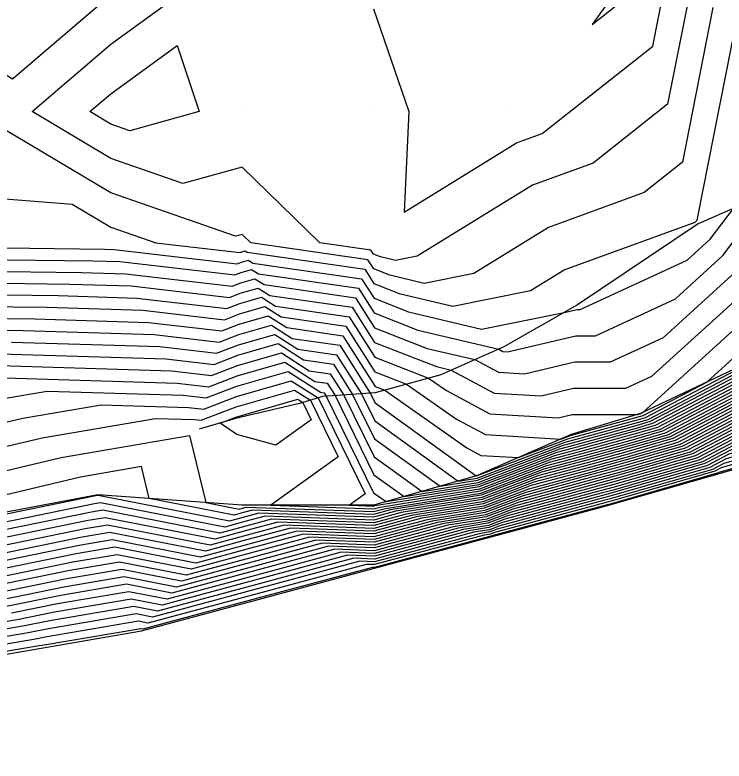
# Model space of a CAD drawing. Extents: x 2188792 to 2191981, y 386090 to 389710.
# Drawn here: x 2190852.9 to 2190906.9, y 388290.7 to 388347.6 of the extents above; entities that cross this region are included whole.
import ezdxf

# ---------------------------------------------------------------- set-up
doc = ezdxf.new("R2010")
doc.units = 0
for name, color, linetype in [('DTM Contours Major', 7, 'Continuous'), ('DTM Contours Minor', 7, 'Continuous'), ('Exist DTM QL2 LIDAR Elevation Point', 7, 'Continuous'), ('PH Exist DTM Breakline', 7, 'Continuous')]:
    doc.layers.add(name, color=color, linetype=linetype)

msp = doc.modelspace()

# ---------------------------------------------------------------- linework, layer by layer
at = {"layer": 'DTM Contours Major'}
for points in [[(2190845.356, 388350.233), (2190844.763, 388345.657), (2190840.187, 388347.826), (2190832.367, 388342.412), (2190830.186, 388340.904), (2190829.756, 388340.662), (2190828.53, 388340.232), (2190830.186, 388337.68), (2190837.175, 388333.243), (2190840.187, 388330.598), (2190848.495, 388331.924), (2190850.188, 388333.748), (2190857.249, 388333.171), (2190860.189, 388331.426), (2190863.617, 388330.231), (2190870.018, 388329.486), (2190870.165, 388329.542), (2190870.41, 388329.613)], [(2190870.41, 388329.613), (2190870.567, 388329.513), (2190879.529, 388328.221), (2190880.227, 388327.124), (2190882.162, 388326.367), (2190886.243, 388325.4), (2190892.164, 388326.588), (2190894.734, 388328.173), (2190904.694, 388331.816), (2190904.862, 388331.949), (2190907.937, 388347.512), (2190910.283, 388349.705)], [(2190937.386, 388335.315), (2190937.296, 388334.249), (2190933.423, 388327.33), (2190930.7, 388326.757), (2190925.531, 388324.135), (2190922.164, 388323.165), (2190916.922, 388320.374), (2190913.238, 388319.313), (2190909.553, 388318.252), (2190903.376, 388315.014), (2190899.338, 388313.851), (2190896.546, 388313.091), (2190892.407, 388311.977), (2190888.521, 388310.494), (2190882.69, 388309.555), (2190880.215, 388308.889), (2190872.424, 388309.165), (2190870.458, 388308.635), (2190868.492, 388308.106), (2190859.572, 388309.841), (2190858.702, 388309.694), (2190847.974, 388307.503)], [(2190938.606, 388331.34), (2190935.377, 388325.572), (2190931.006, 388324.652), (2190927.422, 388322.834), (2190922.506, 388321.419), (2190918.872, 388319.484), (2190913.736, 388318.005), (2190908.601, 388316.527), (2190904.318, 388314.281), (2190898.937, 388312.732), (2190897.001, 388312.205), (2190891.409, 388310.7), (2190888.715, 388309.672), (2190884.672, 388309.021), (2190880.234, 388307.826), (2190874.833, 388308.017), (2190870.747, 388306.918), (2190866.661, 388305.818), (2190860.477, 388307.021), (2190857.533, 388306.522), (2190850.087, 388305.002)], [(2190850.188, 388326.281), (2190856.166, 388326.208), (2190862.176, 388326.023), (2190869.032, 388325.225), (2190870.018, 388325.606), (2190871.67, 388326.079), (2190872.72, 388325.408), (2190878.336, 388324.599), (2190880.292, 388321.524), (2190884.388, 388319.922), (2190885.75, 388318.965), (2190889.054, 388317.196), (2190894.269, 388316.892), (2190895.324, 388317.14), (2190900.302, 388317.143), (2190900.541, 388317.208), (2190900.55, 388317.211), (2190900.721, 388317.3), (2190909.73, 388325.513)], [(2190937.332, 388323.815), (2190931.311, 388322.548), (2190929.313, 388321.534), (2190922.849, 388319.673), (2190920.822, 388318.594), (2190914.235, 388316.697), (2190907.648, 388314.801), (2190905.26, 388313.549), (2190898.536, 388311.613), (2190897.457, 388311.319), (2190890.412, 388309.423), (2190888.909, 388308.85), (2190886.655, 388308.487), (2190880.253, 388306.764), (2190877.241, 388306.87), (2190871.036, 388305.2), (2190864.831, 388303.53), (2190861.382, 388304.2), (2190856.363, 388303.351), (2190852.2, 388302.501)], [(2190851.739, 388321.78), (2190864.363, 388321.393), (2190868.046, 388320.964), (2190869.872, 388321.669), (2190872.929, 388322.546), (2190874.874, 388321.304), (2190877.143, 388320.977), (2190878.606, 388318.676), (2190880.27, 388315.288), (2190885.277, 388311.679), (2190888.133, 388312.139), (2190894.403, 388314.531), (2190895.634, 388314.863), (2190900.14, 388316.089), (2190901.492, 388316.478), (2190911.459, 388321.704)], [(2190939.287, 388322.058), (2190931.617, 388320.443), (2190931.204, 388320.234), (2190923.191, 388317.927), (2190922.772, 388317.704), (2190914.734, 388315.389), (2190906.696, 388313.075), (2190906.202, 388312.816), (2190898.135, 388310.494), (2190897.912, 388310.433), (2190889.414, 388308.146), (2190889.103, 388308.027), (2190888.637, 388307.952), (2190880.272, 388305.701), (2190879.65, 388305.723), (2190871.325, 388303.482), (2190863, 388301.241), (2190862.288, 388301.38), (2190855.193, 388300.179), (2190854.313, 388300), (2190847.214, 388298.798)], [(2190848.384, 388313.811), (2190854.942, 388315.369), (2190863.583, 388316.853), (2190866.55, 388316.762), (2190867.061, 388316.703), (2190869.726, 388317.732), (2190874.188, 388319.012), (2190875.393, 388318.242), (2190877.514, 388313.915), (2190872.363, 388310.229), (2190880.196, 388309.952), (2190880.708, 388310.09), (2190888.327, 388311.316), (2190893.405, 388313.254), (2190896.09, 388313.977), (2190899.739, 388314.97), (2190902.434, 388315.746), (2190910.506, 388319.978)]]:
    msp.add_lwpolyline(points, dxfattribs=at)
at = {"layer": 'DTM Contours Minor'}
for points in [[(2190910.617, 388360), (2190912.159, 388362.199), (2190910.194, 388365.731), (2190909.11, 388370.235), (2190900.193, 388377.359), (2190890.6, 388370.643), (2190890.192, 388370.617), (2190890.036, 388370.235), (2190889.679, 388360.747), (2190888.242, 388360.234), (2190890.192, 388359.1), (2190899.237, 388350.233), (2190896.847, 388346.886), (2190900.341, 388349.653), (2190900.439, 388350.147), (2190910.202, 388359.273), (2190910.468, 388359.597), (2190910.617, 388360)], [(2190850.188, 388327.178), (2190857.051, 388327.093), (2190861.739, 388326.949), (2190869.229, 388326.077), (2190870.048, 388326.393), (2190871.418, 388326.786), (2190872.289, 388326.229), (2190878.575, 388325.323), (2190880.279, 388322.644), (2190885.005, 388320.796), (2190886.119, 388320.532), (2190889.39, 388318.781), (2190892.983, 388318.572), (2190895.424, 388319.144), (2190899.424, 388319.147), (2190901.406, 388320.059), (2190908.758, 388326.762), (2190912.82, 388332.126), (2190914.55, 388333.794), (2190916.199, 388336.589), (2190915.642, 388345.129), (2190915.704, 388346.651), (2190915.92, 388346.914), (2190919.043, 388355.349)], [(2190870.662, 388328.906), (2190870.997, 388328.692), (2190879.29, 388327.497), (2190880.24, 388326.004), (2190882.873, 388324.975), (2190888.424, 388323.659), (2190894.735, 388324.925), (2190895.724, 388325.157), (2190895.94, 388325.157), (2190904.091, 388328.909), (2190905.844, 388330.507), (2190907.617, 388332.849), (2190909.125, 388343.377), (2190909.812, 388346.853), (2190910.303, 388347.312), (2190913.875, 388351.67)], [(2190839.899, 388350.233), (2190830.186, 388343.514), (2190828.087, 388342.332), (2190822.099, 388340.232), (2190825.635, 388334.783), (2190827.024, 388330.231), (2190830.186, 388329.833), (2190838.895, 388328.939), (2190840.187, 388329.156), (2190849.667, 388329.709), (2190850.188, 388329.867), (2190859.708, 388329.749), (2190860.427, 388329.727), (2190869.821, 388328.633), (2190870.135, 388328.755), (2190870.662, 388328.906)], [(2190850.188, 388328.971), (2190858.822, 388328.864), (2190860.864, 388328.801), (2190869.623, 388327.781), (2190870.106, 388327.968), (2190870.914, 388328.199), (2190871.428, 388327.871), (2190879.052, 388326.772), (2190880.253, 388324.884), (2190883.584, 388323.582), (2190889.741, 388322.122), (2190890.061, 388321.951), (2190890.412, 388321.931), (2190895.624, 388323.153), (2190897.101, 388323.154), (2190903.196, 388325.959), (2190906.815, 388329.258), (2190910.478, 388334.096), (2190911.55, 388341.585), (2190911.759, 388346.671), (2190914.557, 388350.085)], [(2190880.006, 388329.67), (2190876.116, 388330.231), (2190870.19, 388336.003), (2190865.664, 388334.757), (2190860.189, 388336.665), (2190854.182, 388340.232), (2190860.189, 388345.377), (2190866.85, 388350.233)], [(2190880.191, 388348.075), (2190882.898, 388340.232), (2190882.532, 388332.572), (2190891.09, 388337.847), (2190893.06, 388338.568), (2190901.471, 388345.227), (2190902.313, 388349.488)], [(2190879.768, 388328.946), (2190870.851, 388330.231), (2190870.19, 388330.875), (2190869.685, 388330.736), (2190860.189, 388334.045), (2190850.801, 388339.619), (2190850.188, 388339.669), (2190845.645, 388334.775), (2190840.187, 388333.903), (2190832.981, 388340.232), (2190840.187, 388345.221), (2190849.718, 388340.703), (2190850.188, 388344.336), (2190852.688, 388342.732), (2190860.189, 388349.156)], [(2190850.188, 388328.074), (2190857.937, 388327.978), (2190861.302, 388327.875), (2190869.426, 388326.929), (2190870.077, 388327.18), (2190871.166, 388327.493), (2190871.859, 388327.05), (2190878.813, 388326.048), (2190880.266, 388323.764), (2190884.294, 388322.189), (2190887.93, 388321.327), (2190889.725, 388320.366), (2190891.698, 388320.251), (2190895.524, 388321.148), (2190898.263, 388321.15), (2190902.301, 388323.009), (2190907.787, 388328.01), (2190913.077, 388334.997), (2190913.211, 388335.126), (2190913.338, 388335.343), (2190913.295, 388336.004), (2190913.732, 388346.661), (2190915.238, 388348.499)], [(2190904.188, 388348.829), (2190902.602, 388340.801), (2190896.938, 388336.317), (2190892.305, 388334.622), (2190883.532, 388329.215), (2190881.88, 388328.883), (2190880.741, 388329.153), (2190880.201, 388329.364), (2190880.006, 388329.67)], [(2190906.063, 388348.17), (2190903.732, 388336.375), (2190900.816, 388334.067), (2190893.52, 388331.397), (2190887.848, 388327.901), (2190884.061, 388327.142), (2190881.452, 388327.76), (2190880.214, 388328.244), (2190879.768, 388328.946)], [(2190860.189, 388339.285), (2190858.594, 388340.232), (2190860.189, 388341.598), (2190865.231, 388345.274), (2190866.922, 388340.232), (2190861.643, 388338.778), (2190860.189, 388339.285)], [(2190937.328, 388337.623), (2190935.839, 388336.397), (2190935.576, 388333.276), (2190932.641, 388328.033), (2190930.578, 388327.598), (2190924.775, 388324.655), (2190922.027, 388323.864), (2190916.142, 388320.73), (2190913.038, 388319.836), (2190909.935, 388318.943), (2190902.999, 388315.306), (2190899.498, 388314.299), (2190896.363, 388313.445), (2190892.806, 388312.488), (2190888.443, 388310.823), (2190881.897, 388309.769), (2190880.207, 388309.314), (2190871.461, 388309.624), (2190870.343, 388309.323), (2190869.224, 388309.021), (2190859.21, 388310.969), (2190859.17, 388310.963), (2190847.129, 388308.503)], [(2190937.611, 388336.679), (2190936.613, 388335.856), (2190936.436, 388333.762), (2190933.032, 388327.681), (2190930.639, 388327.177), (2190925.153, 388324.395), (2190922.096, 388323.515), (2190916.532, 388320.552), (2190913.138, 388319.575), (2190909.744, 388318.597), (2190903.188, 388315.16), (2190899.418, 388314.075), (2190896.454, 388313.268), (2190892.607, 388312.232), (2190888.482, 388310.659), (2190882.294, 388309.662), (2190880.211, 388309.102), (2190871.943, 388309.394), (2190870.4, 388308.979), (2190868.858, 388308.564), (2190859.391, 388310.405), (2190858.936, 388310.328), (2190847.551, 388308.003)], [(2190938.157, 388334.736), (2190933.814, 388326.978), (2190930.761, 388326.336), (2190925.909, 388323.875), (2190922.232, 388322.816), (2190917.312, 388320.196), (2190913.337, 388319.051), (2190909.363, 388317.907), (2190903.564, 388314.867), (2190899.258, 388313.627), (2190896.637, 388312.914), (2190892.208, 388311.722), (2190888.56, 388310.33), (2190883.087, 388309.449), (2190880.219, 388308.677), (2190872.906, 388308.935), (2190870.516, 388308.292), (2190868.126, 388307.649), (2190859.753, 388309.277), (2190858.468, 388309.06), (2190848.397, 388307.003)], [(2190938.29, 388333.925), (2190934.205, 388326.627), (2190930.822, 388325.915), (2190926.288, 388323.615), (2190922.301, 388322.467), (2190917.702, 388320.018), (2190913.437, 388318.79), (2190909.172, 388317.562), (2190903.753, 388314.721), (2190899.178, 388313.403), (2190896.728, 388312.736), (2190892.008, 388311.466), (2190888.599, 388310.165), (2190883.483, 388309.342), (2190880.223, 388308.464), (2190873.388, 388308.706), (2190870.574, 388307.948), (2190867.76, 388307.191), (2190859.934, 388308.713), (2190858.234, 388308.425), (2190848.819, 388306.502)], [(2190938.396, 388333.063), (2190934.596, 388326.275), (2190930.884, 388325.494), (2190926.666, 388323.354), (2190922.369, 388322.118), (2190918.092, 388319.84), (2190913.537, 388318.528), (2190908.982, 388317.217), (2190903.941, 388314.574), (2190899.097, 388313.18), (2190896.819, 388312.559), (2190891.809, 388311.211), (2190888.638, 388310.001), (2190883.88, 388309.235), (2190880.227, 388308.252), (2190873.869, 388308.476), (2190870.632, 388307.605), (2190867.394, 388306.733), (2190860.115, 388308.149), (2190858, 388307.791), (2190849.242, 388306.002)], [(2190938.501, 388332.202), (2190934.987, 388325.924), (2190930.945, 388325.073), (2190927.044, 388323.094), (2190922.438, 388321.768), (2190918.482, 388319.662), (2190913.637, 388318.267), (2190908.791, 388316.872), (2190904.13, 388314.428), (2190899.017, 388312.956), (2190896.91, 388312.382), (2190891.609, 388310.955), (2190888.676, 388309.836), (2190884.276, 388309.128), (2190880.23, 388308.039), (2190874.351, 388308.247), (2190870.689, 388307.261), (2190867.028, 388306.276), (2190860.296, 388307.585), (2190857.767, 388307.157), (2190849.664, 388305.502)], [(2190938.711, 388330.478), (2190935.768, 388325.221), (2190931.067, 388324.231), (2190927.8, 388322.574), (2190922.575, 388321.07), (2190919.262, 388319.306), (2190913.836, 388317.744), (2190908.41, 388316.181), (2190904.506, 388314.135), (2190898.857, 388312.508), (2190897.092, 388312.028), (2190891.21, 388310.445), (2190888.754, 388309.507), (2190885.069, 388308.914), (2190880.238, 388307.614), (2190875.314, 388307.788), (2190870.805, 388306.574), (2190866.295, 388305.36), (2190860.658, 388306.457), (2190857.299, 388305.888), (2190850.51, 388304.502)], [(2190938.817, 388329.616), (2190936.159, 388324.87), (2190931.128, 388323.81), (2190928.178, 388322.314), (2190922.643, 388320.721), (2190919.652, 388319.128), (2190913.936, 388317.482), (2190908.22, 388315.836), (2190904.695, 388313.988), (2190898.777, 388312.284), (2190897.183, 388311.851), (2190891.01, 388310.189), (2190888.793, 388309.343), (2190885.465, 388308.807), (2190880.242, 388307.401), (2190875.796, 388307.558), (2190870.863, 388306.231), (2190865.929, 388304.903), (2190860.839, 388305.893), (2190857.065, 388305.254), (2190850.932, 388304.001)], [(2190938.922, 388328.755), (2190936.55, 388324.518), (2190931.189, 388323.389), (2190928.557, 388322.054), (2190922.712, 388320.371), (2190920.042, 388318.95), (2190914.036, 388317.22), (2190908.029, 388315.491), (2190904.883, 388313.842), (2190898.697, 388312.061), (2190897.274, 388311.673), (2190890.811, 388309.934), (2190888.832, 388309.179), (2190885.862, 388308.7), (2190880.246, 388307.189), (2190876.278, 388307.329), (2190870.921, 388305.887), (2190865.563, 388304.445), (2190861.02, 388305.329), (2190856.831, 388304.62), (2190851.355, 388303.501)], [(2190939.027, 388327.893), (2190936.941, 388324.167), (2190931.25, 388322.968), (2190928.935, 388321.794), (2190922.78, 388320.022), (2190920.432, 388318.772), (2190914.135, 388316.959), (2190907.839, 388315.146), (2190905.072, 388313.695), (2190898.616, 388311.837), (2190897.366, 388311.496), (2190890.611, 388309.678), (2190888.87, 388309.014), (2190886.258, 388308.594), (2190880.249, 388306.976), (2190876.76, 388307.1), (2190870.978, 388305.543), (2190865.197, 388303.987), (2190861.201, 388304.765), (2190856.597, 388303.985), (2190851.777, 388303.001)], [(2190850.188, 388325.385), (2190855.28, 388325.322), (2190862.614, 388325.097), (2190868.835, 388324.373), (2190869.989, 388324.818), (2190871.921, 388325.373), (2190873.151, 388324.587), (2190878.097, 388323.875), (2190880.305, 388320.404), (2190882.72, 388319.459), (2190886.523, 388316.786), (2190888.719, 388315.61), (2190894.475, 388315.276), (2190895.201, 388315.553), (2190895.27, 388315.571), (2190900.46, 388316.984), (2190900.739, 388317.064), (2190905.597, 388319.612), (2190910.702, 388324.265)], [(2190850.188, 388324.489), (2190854.395, 388324.437), (2190863.051, 388324.171), (2190868.638, 388323.52), (2190869.96, 388324.031), (2190872.173, 388324.666), (2190873.582, 388323.767), (2190877.859, 388323.15), (2190880.318, 388319.284), (2190881.053, 388318.996), (2190887.296, 388314.607), (2190888.383, 388314.025), (2190891.233, 388313.859), (2190895.001, 388315.297), (2190895.361, 388315.394), (2190900.38, 388316.76), (2190900.927, 388316.918), (2190910.473, 388321.923)], [(2190850.188, 388323.592), (2190853.509, 388323.551), (2190863.489, 388323.245), (2190868.441, 388322.668), (2190869.931, 388323.244), (2190872.425, 388323.959), (2190874.012, 388322.946), (2190877.62, 388322.426), (2190879.947, 388318.768), (2190880.312, 388318.024), (2190888.028, 388312.463), (2190888.055, 388312.468), (2190894.802, 388315.042), (2190895.452, 388315.217), (2190900.3, 388316.537), (2190901.115, 388316.771), (2190911.84, 388322.394)], [(2190937.723, 388323.464), (2190931.372, 388322.127), (2190929.691, 388321.274), (2190922.917, 388319.324), (2190921.212, 388318.416), (2190914.335, 388316.436), (2190907.458, 388314.456), (2190905.448, 388313.402), (2190898.456, 388311.389), (2190897.548, 388311.142), (2190890.212, 388309.167), (2190888.948, 388308.685), (2190887.051, 388308.38), (2190880.257, 388306.551), (2190877.723, 388306.641), (2190871.094, 388304.856), (2190864.465, 388303.072), (2190861.563, 388303.636), (2190856.129, 388302.717), (2190852.622, 388302.001)], [(2190938.114, 388323.112), (2190931.434, 388321.706), (2190930.069, 388321.014), (2190922.986, 388318.974), (2190921.602, 388318.238), (2190914.435, 388316.174), (2190907.267, 388314.111), (2190905.637, 388313.256), (2190898.376, 388311.165), (2190897.639, 388310.965), (2190890.013, 388308.912), (2190888.987, 388308.521), (2190887.448, 388308.273), (2190880.261, 388306.338), (2190878.205, 388306.411), (2190871.152, 388304.513), (2190864.099, 388302.614), (2190861.744, 388303.072), (2190855.895, 388302.082), (2190853.045, 388301.5), (2190847.169, 388300.505)], [(2190938.505, 388322.761), (2190931.495, 388321.285), (2190930.447, 388320.754), (2190923.054, 388318.625), (2190921.992, 388318.06), (2190914.534, 388315.912), (2190907.077, 388313.765), (2190905.825, 388313.109), (2190898.296, 388310.942), (2190897.73, 388310.788), (2190889.813, 388308.657), (2190889.026, 388308.356), (2190887.844, 388308.166), (2190880.265, 388306.126), (2190878.686, 388306.182), (2190871.209, 388304.169), (2190863.733, 388302.157), (2190861.926, 388302.508), (2190855.661, 388301.448), (2190853.468, 388301), (2190847.184, 388299.936)], [(2190852.624, 388322.666), (2190863.926, 388322.319), (2190868.243, 388321.816), (2190869.902, 388322.456), (2190872.677, 388323.252), (2190874.443, 388322.125), (2190877.381, 388321.701), (2190879.276, 388318.722), (2190880.291, 388316.656), (2190886.652, 388312.071), (2190888.094, 388312.303), (2190894.602, 388314.786), (2190895.543, 388315.04), (2190900.22, 388316.313), (2190901.304, 388316.625), (2190911.649, 388322.049)], [(2190938.896, 388322.409), (2190931.556, 388320.864), (2190930.826, 388320.494), (2190923.122, 388318.276), (2190922.382, 388317.882), (2190914.634, 388315.651), (2190906.886, 388313.42), (2190906.013, 388312.963), (2190898.216, 388310.718), (2190897.821, 388310.61), (2190889.614, 388308.401), (2190889.065, 388308.192), (2190888.241, 388308.059), (2190880.268, 388305.913), (2190879.168, 388305.952), (2190871.267, 388303.826), (2190863.367, 388301.699), (2190862.107, 388301.944), (2190855.427, 388300.814), (2190853.89, 388300.5), (2190847.199, 388299.367)], [(2190939.678, 388321.706), (2190931.678, 388320.022), (2190931.582, 388319.973), (2190923.259, 388317.577), (2190923.162, 388317.526), (2190914.834, 388315.128), (2190906.505, 388312.73), (2190906.39, 388312.67), (2190898.055, 388310.27), (2190898.003, 388310.256), (2190889.215, 388307.89), (2190889.142, 388307.863), (2190889.034, 388307.845), (2190880.276, 388305.488), (2190880.131, 388305.493), (2190871.383, 388303.139), (2190862.634, 388300.784), (2190862.469, 388300.816), (2190854.959, 388299.545), (2190854.735, 388299.499), (2190847.229, 388298.228)], [(2190850.853, 388320.895), (2190864.801, 388320.467), (2190867.849, 388320.112), (2190869.843, 388320.882), (2190873.181, 388321.839), (2190875.304, 388320.483), (2190876.904, 388320.252), (2190877.936, 388318.631), (2190880.248, 388313.919), (2190883.901, 388311.287), (2190888.172, 388311.974), (2190894.203, 388314.276), (2190895.726, 388314.685), (2190900.06, 388315.865), (2190901.681, 388316.332), (2190911.268, 388321.359)], [(2190851.215, 388319.971), (2190865.238, 388319.54), (2190867.652, 388319.259), (2190869.814, 388320.094), (2190873.433, 388321.132), (2190875.735, 388319.662), (2190876.665, 388319.528), (2190877.265, 388318.585), (2190880.227, 388312.551), (2190882.526, 388310.895), (2190888.21, 388311.81), (2190894.003, 388314.02), (2190895.817, 388314.508), (2190899.979, 388315.641), (2190901.869, 388316.185), (2190911.078, 388321.013)], [(2190852.016, 388318.361), (2190855.338, 388318.932), (2190865.675, 388318.614), (2190867.455, 388318.407), (2190869.785, 388319.307), (2190873.684, 388320.425), (2190876.166, 388318.841), (2190876.427, 388318.803), (2190876.595, 388318.539), (2190880.206, 388311.183), (2190881.15, 388310.503), (2190888.249, 388311.645), (2190893.804, 388313.765), (2190895.908, 388314.331), (2190899.899, 388315.418), (2190902.057, 388316.039), (2190910.887, 388320.668)], [(2190848.94, 388315.787), (2190853.479, 388316.865), (2190859.46, 388317.893), (2190866.113, 388317.688), (2190867.258, 388317.555), (2190869.755, 388318.52), (2190873.936, 388319.719), (2190875.977, 388318.415), (2190879.569, 388311.085), (2190878.373, 388310.229), (2190880.192, 388310.165), (2190880.311, 388310.197), (2190888.288, 388311.481), (2190893.604, 388313.509), (2190895.999, 388314.154), (2190899.819, 388315.194), (2190902.246, 388315.892), (2190910.697, 388320.323)], [(2190847.829, 388311.836), (2190856.406, 388313.873), (2190866.186, 388315.553), (2190867.429, 388310.428), (2190869.956, 388309.937), (2190870.227, 388310.01), (2190870.498, 388310.082), (2190880.2, 388309.74), (2190881.104, 388309.983), (2190888.366, 388311.152), (2190893.205, 388312.999), (2190896.181, 388313.8), (2190899.659, 388314.746), (2190902.623, 388315.599), (2190910.316, 388319.633)], [(2190910.125, 388319.288), (2190902.811, 388315.453), (2190899.578, 388314.522), (2190896.272, 388313.622), (2190893.006, 388312.743), (2190888.405, 388310.987), (2190881.501, 388309.876), (2190880.204, 388309.527), (2190870.979, 388309.853), (2190870.285, 388309.666), (2190869.59, 388309.479), (2190863.105, 388310.741), (2190862.514, 388313.175), (2190857.869, 388312.377), (2190847.274, 388309.86)], [(2190872.768, 388314.819), (2190869.783, 388315.632), (2190868.517, 388316.489), (2190869.697, 388316.945), (2190874.44, 388318.305), (2190874.809, 388318.07), (2190875.459, 388316.744), (2190872.768, 388314.819)]]:
    msp.add_lwpolyline(points, dxfattribs=at)
at = {"layer": 'Exist DTM QL2 LIDAR Elevation Point'}
for p, q in [((2190860.189, 388340.232), (2190860.189, 388340.232)), ((2190870.19, 388340.232), (2190870.19, 388340.232)), ((2190880.191, 388340.232), (2190880.191, 388340.232)), ((2190890.192, 388340.232), (2190890.192, 388340.232)), ((2190860.189, 388330.231), (2190860.189, 388330.231)), ((2190870.19, 388330.231), (2190870.19, 388330.231)), ((2190880.191, 388330.231), (2190880.191, 388330.231))]:
    msp.add_line(p, q, dxfattribs=at)
at = {"layer": 'PH Exist DTM Breakline'}
for points in [[(2190988.635, 388352.758), (2190981.717, 388350.269), (2190974.799, 388347.781), (2190967.881, 388345.292), (2190961.238, 388342.826), (2190954.596, 388340.359), (2190946.392, 388337.557), (2190938.189, 388334.754), (2190930.196, 388330.231), (2190921.42, 388326.962), (2190911.972, 388322.633), (2190900.543, 388317.216), (2190895.248, 388315.614), (2190888.054, 388312.471), (2190880.191, 388310.229), (2190870.19, 388310.229), (2190859.193, 388311.023), (2190846.952, 388308.713), (2190839.689, 388306.946), (2190832.425, 388305.178), (2190824.915, 388303.424), (2190817.404, 388301.67)], [(2190942.713, 388347.422), (2190935.229, 388344.61), (2190928.247, 388341.704), (2190921.265, 388338.797), (2190913.098, 388335.238), (2190904.932, 388331.679)], [(2190904.932, 388331.679), (2190895.741, 388325.5), (2190890.133, 388322.295), (2190885.319, 388320.181), (2190880.324, 388318.794), (2190876.334, 388318.521), (2190874.551, 388317.993), (2190869.693, 388316.833), (2190866.902, 388316.017)], [(2190806.03, 388290.725), (2190814.848, 388292.304), (2190823.667, 388293.883), (2190832.485, 388295.462), (2190839.591, 388296.697), (2190847.235, 388298.013), (2190854.879, 388299.329), (2190862.523, 388300.645), (2190871.4, 388303.034), (2190880.277, 388305.424), (2190889.154, 388307.813), (2190898.031, 388310.202), (2190906.447, 388312.625), (2190914.864, 388315.049), (2190923.28, 388317.472), (2190931.697, 388319.895), (2190939.796, 388321.6)]]:
    msp.add_lwpolyline(points, dxfattribs=at)

doc.saveas('drawing.dxf')
